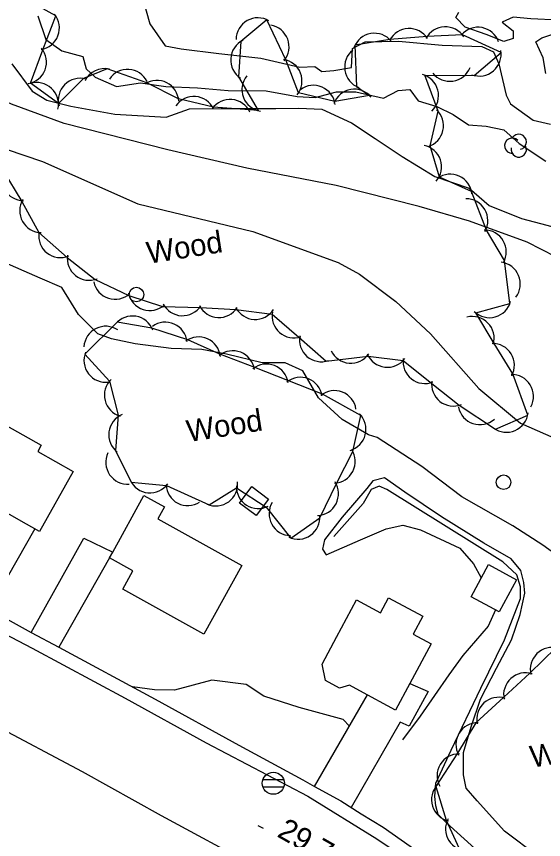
# Model space of a CAD drawing. Extents: x 646142 to 649934, y 5874075 to 5876351.
# Drawn here: x 647468 to 647540.5, y 5875308.9 to 5875421.9 of the extents above; entities that cross this region are included whole.
import ezdxf

# ---------------------------------------------------------------- set-up
doc = ezdxf.new("R2010")
doc.units = 0
for name, color, linetype in [('Niveau 1', 7, 'Continuous'), ('Niveau 19', 7, 'Continuous'), ('Niveau 2', 7, 'Continuous'), ('Niveau 21', 7, 'Continuous'), ('Niveau 22', 7, 'Continuous'), ('Niveau 3', 7, 'Continuous'), ('Niveau 31', 7, 'Continuous'), ('Niveau 36', 7, 'Continuous'), ('Niveau 4', 7, 'Continuous'), ('Niveau 44', 7, 'Continuous')]:
    doc.layers.add(name, color=color, linetype=linetype)

msp = doc.modelspace()

# ---------------------------------------------------------------- linework, layer by layer
at = {"layer": 'Niveau 1'}
for points in [[(647470.95, 5875421.98), (647472.06, 5875418.7), (647474.26, 5875417.17), (647477.17, 5875416.39), (647477.62, 5875414.68), (647478.87, 5875413.56), (647481.78, 5875412.28), (647485.09, 5875412.74), (647488.55, 5875412.25), (647492.94, 5875412.08), (647497.12, 5875411.72), (647502.36, 5875411.65), (647506.64, 5875410.9), (647509.09, 5875410.76), (647512.03, 5875411.52), (647514.7, 5875411.51), (647518.48, 5875410.66), (647520.48, 5875411.72), (647522.12, 5875411.83), (647523.23, 5875410.3), (647525.81, 5875409.5), (647528.07, 5875408.43), (647530.19, 5875407.01), (647532.6, 5875406.8), (647535.03, 5875406.32), (647537.14, 5875404.45), (647540.78, 5875401.99)], [(647539.73, 5875306.52), (647535.1, 5875310.02), (647531.38, 5875314.19), (647529.84, 5875315.91), (647529.49, 5875317.75), (647529.48, 5875320.83), (647530.52, 5875324.36), (647531.81, 5875328.14), (647534.03, 5875332.42), (647536.06, 5875336.28), (647537.27, 5875339.76), (647537.91, 5875342.68), (647537.77, 5875344.15), (647537.38, 5875345.82), (647536.02, 5875347.39), (647532.27, 5875349.56), (647526.48, 5875353.18), (647521.41, 5875356.58), (647518.64, 5875358.52), (647517.02, 5875358.12), (647516.21, 5875357.06), (647512.81, 5875353.12), (647510.36, 5875350.01), (647510.09, 5875348.73), (647510.62, 5875347.98), (647515.34, 5875350.02), (647518.86, 5875351.52), (647521.15, 5875352.05), (647523.57, 5875351.39), (647528.96, 5875348.87), (647530.88, 5875346.74), (647531.91, 5875344.78)], [(647533.86, 5875340.41), (647532.88, 5875338.15), (647529.38, 5875334.13), (647527.46, 5875331.48), (647523.54, 5875325.83), (647521.12, 5875322.55)], [(647513.82, 5875324.45), (647512.94, 5875325.35), (647506.89, 5875326.99), (647502.05, 5875328.54), (647499.6, 5875330.16), (647494.91, 5875330.76), (647489.78, 5875329.36), (647487.02, 5875329.42), (647483.99, 5875329.82)]]:
    msp.add_lwpolyline(points, dxfattribs=at)
at = {"layer": 'Niveau 19'}
for points in [[(647470.54, 5875351.55), (647464.25, 5875340.51)], [(647470.06, 5875337.31), (647477.28, 5875350.27), (647481.26, 5875348.32)], [(647480.82, 5875347.53), (647473.87, 5875335.26)], [(647522.11, 5875330.28), (647524.62, 5875329.18), (647522.03, 5875324.43), (647520.78, 5875324.97), (647514.03, 5875313.29)], [(647509.01, 5875316.16), (647516.3, 5875328.72)]]:
    msp.add_lwpolyline(points, dxfattribs=at)
at = {"layer": 'Niveau 2'}
for points in [[(647485.34, 5875424.49), (647486.37, 5875420.86), (647488.48, 5875417.86), (647490.68, 5875417.41), (647495.85, 5875416.81), (647501.64, 5875416.17), (647506.98, 5875414.92), (647509.07, 5875415.02), (647509.99, 5875414.32), (647511.68, 5875414.44), (647514.08, 5875414.86), (647514.22, 5875417.48), (647515.95, 5875418.4), (647520.54, 5875418.48)], [(647544.28, 5875422.16), (647542.55, 5875421.36), (647538.74, 5875421.53), (647536.33, 5875421.79), (647534.82, 5875421.07), (647536.29, 5875419.92), (647536.33, 5875418.85), (647535.01, 5875418.43), (647532.6, 5875419.42), (647529.73, 5875420.42), (647528.41, 5875421.75), (647528.85, 5875422.48)], [(647540.82, 5875414.03), (647540.44, 5875416.19), (647539.43, 5875418.41), (647540.23, 5875418.94), (647541.77, 5875419.44)], [(647520.54, 5875418.48), (647526.55, 5875417.91), (647532.01, 5875417.75), (647533.61, 5875417.01), (647534.33, 5875415.39), (647535.37, 5875411.08), (647535.94, 5875409.9), (647539.05, 5875407.62), (647541.43, 5875407.08)], [(647523.39, 5875395.77), (647512, 5875398.67), (647499.69, 5875401.03), (647488.84, 5875403.54), (647474.57, 5875407.17), (647467.36, 5875409.83), (647458.05, 5875413.98), (647453.45, 5875414.92)], [(647467.39, 5875415.38), (647470.21, 5875411.64), (647472.21, 5875410.37), (647475.53, 5875409.58), (647481.56, 5875408.45), (647488.61, 5875408.05), (647491.8, 5875409.17), (647496.18, 5875409.23), (647503.69, 5875409.22), (647506.87, 5875409.27), (647510.02, 5875409.14), (647514.07, 5875407.29)], [(647455.44, 5875407.24), (647461.57, 5875405.37), (647471.61, 5875401.97), (647484.74, 5875396.17), (647500.53, 5875392.35), (647512.24, 5875388.11), (647515.19, 5875386.48)], [(647514.07, 5875407.29), (647517.35, 5875405.13), (647521.06, 5875402.63), (647525.53, 5875399.92), (647530.24, 5875398.31), (647533.02, 5875395.93), (647537.46, 5875394.13), (647544.23, 5875392.34)], [(647599.11, 5875360.18), (647594.35, 5875364.17), (647586.15, 5875367.79), (647581.44, 5875369.51), (647575.67, 5875371.46), (647569.03, 5875373.61), (647560.92, 5875376.91), (647555.75, 5875380.97), (647551.55, 5875383.71), (647544.15, 5875387.88), (647538.22, 5875390.89), (647530.31, 5875393.76), (647523.39, 5875395.77)], [(647542.86, 5875347.49), (647540.4, 5875349.28), (647536.27, 5875351.92), (647529.25, 5875355.91), (647523.77, 5875360.07), (647517.61, 5875364.09), (647516.43, 5875364.43), (647512.8, 5875366.55), (647509.54, 5875369.52), (647507.41, 5875373.23), (647504.96, 5875374.34), (647501.82, 5875374.3), (647496.9, 5875375.49), (647493.52, 5875376.17), (647489.28, 5875376.29), (647484.35, 5875376.92), (647481.08, 5875377.6), (647479.24, 5875378.32), (647476.58, 5875380.95), (647474.28, 5875384.65), (647471.3, 5875385.93), (647465.68, 5875388.37)], [(647515.19, 5875386.48), (647520.18, 5875382.73), (647524.94, 5875378.28), (647531.6, 5875370.78), (647537.3, 5875366.03), (647541.89, 5875364.01)]]:
    msp.add_lwpolyline(points, dxfattribs=at)
at = {"layer": 'Niveau 21'}
for points in [[(647374.7, 5875386.5), (647384.39, 5875381.33), (647399.42, 5875373.08), (647415.75, 5875364.39), (647430.16, 5875356.53), (647443.96, 5875348.95), (647458.7, 5875341.14), (647470.17, 5875335.15), (647482.98, 5875328.28), (647494.1, 5875322.14), (647508.09, 5875314.83), (647517.58, 5875308.98), (647523.83, 5875304.74)], [(647501.04, 5875305.07), (647487.99, 5875312.13), (647477.1, 5875318.18), (647464.67, 5875324.74), (647453.54, 5875330.76), (647439.98, 5875338.24), (647429.59, 5875343.78), (647419.56, 5875349.12), (647406.73, 5875356), (647397.88, 5875360.9), (647385.78, 5875367.4), (647375.61, 5875372.74)]]:
    msp.add_lwpolyline(points, dxfattribs=at)
at = {"layer": 'Niveau 22'}
msp.add_lwpolyline([(647375.83, 5875387.98), (647388.42, 5875381.29), (647399.67, 5875375.27), (647417.83, 5875365.51), (647432, 5875357.63), (647436, 5875355.51), (647445.3, 5875350.58), (647460.14, 5875342.78), (647460.88, 5875342.37), (647464.25, 5875340.51), (647470.06, 5875337.31), (647473.87, 5875335.26), (647487.1, 5875328.15), (647498.59, 5875321.82), (647507.4, 5875317.05), (647509.01, 5875316.16), (647512.6, 5875314.17), (647515.43, 5875312.42), (647518.44, 5875310.57), (647526.3, 5875305.01)], dxfattribs=at)
at = {"layer": 'Niveau 3'}
msp.add_line((647501.23, 5875310.81), (647501.93, 5875310.41), dxfattribs=at)
at = {"layer": 'Niveau 31'}
for points in [[(647457.3, 5875370.94), (647471.44, 5875363.01), (647470.95, 5875362.14), (647475.82, 5875359.41), (647471.2, 5875351.18), (647468.35, 5875352.78), (647464.56, 5875354.91), (647464.56, 5875354.91), (647464.24, 5875354.33), (647451.87, 5875361.27), (647457.3, 5875370.94)], [(647498.67, 5875355.07), (647500.39, 5875357.35), (647502.69, 5875355.62), (647500.97, 5875353.34), (647498.67, 5875355.07)], [(647493.8, 5875337.06), (647482.64, 5875343.24), (647484.03, 5875345.76), (647480.82, 5875347.53), (647481.26, 5875348.32), (647485.56, 5875356.1), (647488.38, 5875354.54), (647487.47, 5875352.89), (647499.02, 5875346.51), (647493.8, 5875337.06)], [(647530.53, 5875342.21), (647532.9, 5875346.62), (647536.77, 5875344.53), (647534.4, 5875340.13), (647530.53, 5875342.21)], [(647510.05, 5875332.97), (647512.08, 5875336.75), (647512.04, 5875336.67), (647514.79, 5875341.78), (647518.07, 5875340.01), (647519.18, 5875342.07), (647523.9, 5875339.53), (647522.58, 5875337.07), (647525.05, 5875335.74), (647522.11, 5875330.28), (647520.15, 5875326.64), (647515.24, 5875329.29), (647513.79, 5875330.07), (647512.46, 5875329.64), (647510.53, 5875330.69), (647510.05, 5875332.97)]]:
    msp.add_lwpolyline(points, dxfattribs=at)
at = {"layer": 'Niveau 36'}
for p, q in [((647504.79, 5875317.05), (647501.91, 5875317.05)), ((647501.91, 5875316.13), (647504.79, 5875316.13))]:
    msp.add_line(p, q, dxfattribs=at)
for centre, radius in [((647484.53, 5875383.69), 1), ((647534.99, 5875357.92), 1), ((647503.35, 5875316.6), 1.52)]:
    msp.add_circle(centre, radius, dxfattribs=at)
at = {"layer": 'Niveau 4'}
msp.add_lwpolyline([(647536.42, 5875302.78), (647527.14, 5875311.16), (647526, 5875312.3), (647525.66, 5875313.51), (647525.54, 5875314.76), (647525.7, 5875316.6), (647527.78, 5875321.15), (647531.88, 5875329.67), (647535.14, 5875336.28), (647537.34, 5875341.98), (647537.3, 5875343.58), (647536.8, 5875345.23), (647534.91, 5875346.98), (647518.96, 5875356.94), (647517.88, 5875357.4), (647516.78, 5875356.94), (647515.71, 5875355.01), (647511.68, 5875350.48)], dxfattribs=at)
at = {"layer": 'Niveau 44'}
for points in [[(647516.58, 5875411.03), (647511.79, 5875410.22), (647506.79, 5875411.38), (647505.07, 5875415.92), (647502.47, 5875421.42), (647498.88, 5875418.43), (647498.56, 5875413.59), (647501.26, 5875408.95), (647495.13, 5875409.44), (647490.3, 5875410.58), (647485.97, 5875412.77), (647480.5, 5875414.7), (647477.24, 5875413.35), (647473.82, 5875409.91), (647469.97, 5875412.72), (647471.67, 5875417.27), (647473.44, 5875421.94), (647467.13, 5875425.48)], [(647471.12, 5875392.22), (647475.02, 5875388.78), (647478.83, 5875385.77), (647483.5, 5875383.57), (647488.12, 5875382.07), (647493.35, 5875381.9), (647498.19, 5875381.65), (647503.18, 5875381.02), (647506.84, 5875377.83), (647510.6, 5875374.54), (647516.39, 5875375.25), (647521.21, 5875374.66), (647525.11, 5875371.5), (647528.91, 5875368.49), (647533.86, 5875365.19), (647538.31, 5875367.12), (647536.26, 5875372.83), (647533.72, 5875376.97), (647531.19, 5875381.17), (647535.87, 5875382.46), (647535.12, 5875388.35), (647532.66, 5875392.53), (647530.6, 5875397.82), (647526.18, 5875399.83), (647524.92, 5875404.12), (647526.01, 5875408.85), (647524.16, 5875413.81), (647530.93, 5875413.78), (647534.64, 5875416.91), (647529.35, 5875419.33), (647524.5, 5875419.1), (647519.34, 5875418.72), (647514.55, 5875417.91), (647514.79, 5875412.26), (647516.58, 5875411.03)], [(647466.14, 5875400.78), (647468.76, 5875396.46), (647471.12, 5875392.22)], [(647477.43, 5875375.51), (647480.82, 5875371.82), (647482.01, 5875367.12), (647481.66, 5875362.27), (647483.81, 5875357.94), (647488.64, 5875357.47), (647494.53, 5875354.81), (647498.27, 5875357.14), (647502.35, 5875354.51), (647505.76, 5875350.25), (647509.72, 5875353.06), (647512.05, 5875357.83), (647514.28, 5875362.14), (647515.39, 5875367.1), (647510.12, 5875370.03), (647505.32, 5875371.91), (647500.8, 5875373.68), (647496.01, 5875375.52), (647491.57, 5875377.48), (647486.65, 5875379.09), (647481.87, 5875379.89), (647477.43, 5875375.51)], [(647569.07, 5875320.13), (647573.8, 5875318.51), (647578.4, 5875316.94), (647582.19, 5875312.82), (647584.98, 5875316.79), (647586.3, 5875321.73), (647583.82, 5875325.91), (647578.99, 5875327.63), (647574.92, 5875330.28), (647570.59, 5875333.06), (647566.58, 5875335.79), (647562.32, 5875338.68), (647558.31, 5875341.41), (647553.72, 5875343.44), (647548.28, 5875343.68), (647545.49, 5875339.71), (647542.18, 5875335.19), (647538.62, 5875331.7), (647535.02, 5875328.44), (647531.19, 5875324.9), (647528.67, 5875320.75), (647525.7, 5875316.15), (647527.1, 5875311.51), (647529.39, 5875306.56)]]:
    msp.add_lwpolyline(points, dxfattribs=at)
for centre, radius, start, end in [((647470.93, 5875420.29), 3, 279.3896, 39.3676), ((647501.22, 5875418.69), 3, 59.4141, 179.392), ((647502.51, 5875417.7), 3, 320.791, 80.7689), ((647527, 5875417.45), 3, 32.6967, 152.6747), ((647531.48, 5875417.39), 3, 19.3042, 139.2822), ((647517.24, 5875416.57), 3, 39.5993, 159.5772), ((647522.01, 5875417.22), 3, 32.6967, 152.6747), ((647500.48, 5875415.9), 3, 116.3064, 236.2844), ((647469.17, 5875415.61), 3, 279.3896, 39.3676), ((647516.15, 5875414.93), 3, 129.006, 248.984), ((647531.65, 5875416.69), 3, 250.2331, 10.2111), ((647504.28, 5875413.02), 3, 320.791, 80.7689), ((647480.15, 5875411.72), 3, 77.2802, 153.8711), ((647527.6, 5875415.97), 3, 218.385, 338.363), ((647483.3, 5875411.62), 3, 26.2585, 146.2365), ((647502.02, 5875411.85), 3, 141.2158, 261.1937), ((647523.05, 5875411.02), 3, 314.3041, 74.2821), ((647470.81, 5875409.81), 3, 346.9571, 106.9351), ((647476.78, 5875410.38), 3, 75.092, 195.07), ((647487.34, 5875410.1), 3, 3.1548, 123.1327), ((647508.86, 5875409.42), 3, 6.8962, 126.8742), ((647514.48, 5875408.89), 3, 39.6407, 159.6186), ((647492.41, 5875407.9), 3, 25.1657, 145.1437), ((647497.4, 5875407.48), 3, 25.1657, 145.1437), ((647523.74, 5875406.88), 3, 287.0257, 47.0037), ((647537.08, 5875404.66), 1.05, 282.2692, 149.7263), ((647536.18, 5875404.13), 1.05, 44.1154, 269.804), ((647523.48, 5875401.23), 3, 318.7216, 78.6996), ((647537.08, 5875403.61), 1.05, 166.9369, 29.6212), ((647469.05, 5875399.57), 3, 149.08, 269.0579), ((647527.66, 5875397.22), 3, 5.5672, 125.5452), ((647471.48, 5875395.2), 3, 149.08, 269.0579), ((647529.83, 5875393.85), 3, 330.4947, 90.4727), ((647474.09, 5875391.76), 3, 171.7075, 291.6854), ((647532.37, 5875389.55), 3, 330.4947, 90.4727), ((647478.02, 5875388.66), 3, 171.7075, 291.6854), ((647534.29, 5875385.15), 3, 322.8121, 82.7901), ((647481.6, 5875386.05), 3, 192.0296, 312.0075), ((647486.36, 5875384.5), 3, 192.0296, 312.0075), ((647490.86, 5875383.79), 3, 207.1035, 327.0814), ((647495.86, 5875383.54), 3, 207.1035, 327.0814), ((647533.06, 5875383.52), 3, 225.388, 345.3659), ((647500.85, 5875383.28), 3, 207.1035, 327.0814), ((647506.17, 5875380.75), 3, 168.8832, 288.8611), ((647483.97, 5875377.75), 3, 20.5465, 140.5245), ((647488.5, 5875376.9), 3, 6.2303, 126.2083), ((647530.7, 5875377.68), 3, 344.4665, 104.4444), ((647480.3, 5875376.34), 3, 56.2534, 176.2313), ((647493.08, 5875374.88), 3, 6.2303, 126.2083), ((647509.93, 5875377.47), 3, 168.8832, 288.8611), ((647533.48, 5875373.98), 3, 331.5358, 91.5138), ((647480.31, 5875374.65), 3, 157.3903, 277.3682), ((647497.77, 5875372.97), 3, 8.6548, 128.6327), ((647513.99, 5875377.27), 3, 205.3193, 325.2973), ((647519.02, 5875376.71), 3, 203.012, 322.9899), ((647502.42, 5875371.15), 3, 8.6548, 128.6327), ((647524.18, 5875374.48), 3, 171.6556, 291.6336), ((647483.12, 5875369.9), 3, 134.1319, 254.1098), ((647507.08, 5875369.33), 3, 8.6548, 128.6327), ((647528.1, 5875371.38), 3, 171.6556, 291.6336), ((647536.1, 5875369.72), 3, 331.5358, 91.5138), ((647511.74, 5875367.51), 3, 8.6548, 128.6327), ((647513.08, 5875365.19), 3, 285.5187, 45.4966), ((647531.73, 5875368.83), 3, 191.6505, 311.6284), ((647535.38, 5875367.78), 3, 233.3954, 353.3733), ((647483.72, 5875364.45), 3, 112.5266, 232.5046), ((647483.31, 5875360.66), 3, 154.5745, 274.5525), ((647511.6, 5875360.8), 3, 272.6123, 32.5902), ((647486.4, 5875359.46), 3, 204.455, 324.433), ((647491.59, 5875357.71), 3, 182.6044, 302.5823), ((647495.44, 5875357.67), 3, 246.3362, 6.3141), ((647501.27, 5875357.31), 3, 177.2371, 297.2151), ((647509.3, 5875356.36), 3, 272.6123, 32.5902), ((647505.76, 5875353.6), 3, 148.5321, 268.51), ((647506.72, 5875353.1), 3, 245.3043, 5.2822), ((647541.66, 5875332.24), 3, 73.8719, 193.8498), ((647538, 5875328.76), 3, 72.2503, 192.2283), ((647534.3, 5875325.4), 3, 72.2503, 192.2283), ((647531.44, 5875321.91), 3, 88.8284, 208.8064), ((647528.85, 5875317.63), 3, 88.8284, 208.8064), ((647528.09, 5875314.34), 3, 136.7744, 256.7523), ((647530.01, 5875310.33), 3, 152.2985, 272.2764)]:
    msp.add_arc(centre, radius, start, end, dxfattribs=at)

# ---------------------------------------------------------------- texts
at = {"layer": 'Niveau 3'}
msp.add_text('29,7 ', height=3, rotation=330.5224, dxfattribs=at).set_placement((647503.72, 5875309.35))
at = {"layer": 'Niveau 44'}
for p in [(647486.18, 5875387.91), (647491.67, 5875363.43), (647538.87, 5875318.73)]:
    msp.add_text('Wood', height=3, rotation=8.9405, dxfattribs=at).set_placement(p)

doc.saveas('drawing.dxf')
